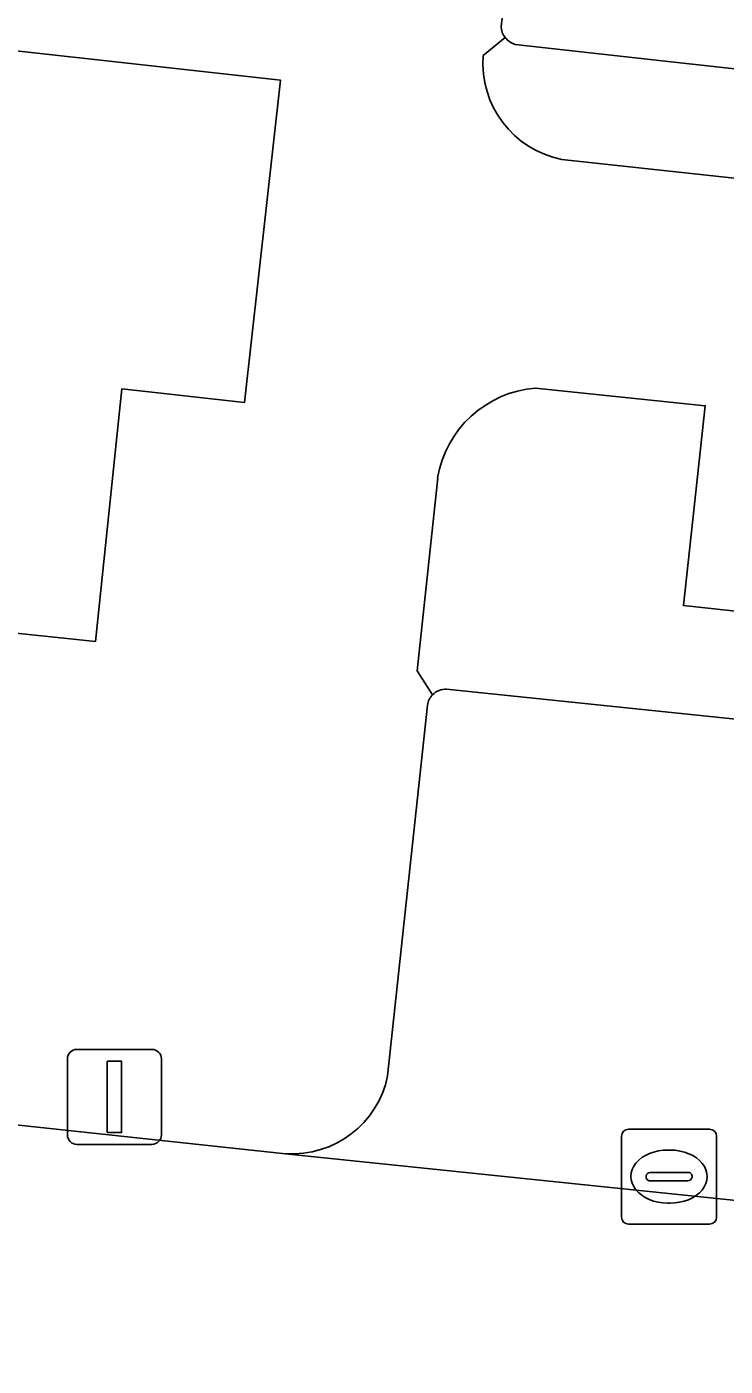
# Model space of a CAD drawing. Extents: x 162026 to 163502, y 387295 to 388169.
# Drawn here: x 162186.93 to 162194.28, y 388091.96 to 388106.06 of the extents above; entities that cross this region are included whole.
import ezdxf

# ---------------------------------------------------------------- set-up
doc = ezdxf.new("R2010")
doc.units = 0
for name, color, linetype in [('IMGEO_Groenvoorziening', 7, 'Continuous'), ('IMGEO_Kolk', 7, 'Continuous'), ('IMGEO_Lichtmast', 7, 'Continuous'), ('IMGEO_Pand', 7, 'Continuous'), ('IMGEO_Parkeervlak_open', 7, 'Continuous'), ('IMGEO_Rijbaan_lokaal_open', 7, 'Continuous'), ('IMGEO_Voetpad_open', 7, 'Continuous')]:
    doc.layers.add(name, color=color, linetype=linetype)

msp = doc.modelspace()

# ---------------------------------------------------------------- linework, layer by layer
at = {"layer": 'IMGEO_Groenvoorziening'}
for points in [[(162191.962, 388105.95), (162191.731, 388105.759)], [(162192.559, 388104.665), (162208.542, 388102.936), (162208.653, 388104.044), (162206.863, 388104.234), (162192.067, 388105.876)], [(162193.839, 388099.968), (162194.068, 388102.072), (162192.283, 388102.257)], [(162191.252, 388101.313), (162191.035, 388099.282), (162191.198, 388099.029)], [(162191.346, 388099.088), (162206.095, 388097.556), (162207.979, 388097.361), (162208.292, 388100.515), (162206.262, 388100.723), (162206.031, 388098.642), (162193.839, 388099.968)]]:
    msp.add_lwpolyline(points, dxfattribs=at)
for centre, radius, start, end in [((162192.134, 388106.083), 0.217, 217.6357, 252.0149), ((162192.763, 388105.679), 1.035, 175.5878, 258.6531), ((162192.373, 388101.124), 1.137, 94.5361, 170.4193), ((162191.34, 388098.889), 0.199, 88.1657, 135.3036)]:
    msp.add_arc(centre, radius, start, end, dxfattribs=at)
at = {"layer": 'IMGEO_Kolk'}
for p, q in [((162193.187, 388093.529), (162193.187, 388094.381)), ((162193.262, 388094.455), (162194.114, 388094.455)), ((162194.188, 388094.381), (162194.188, 388093.529)), ((162193.675, 388094.235), (162193.7, 388094.235)), ((162193.446, 388093.949), (162193.446, 388093.961)), ((162193.489, 388093.998), (162193.887, 388093.998)), ((162193.93, 388093.961), (162193.93, 388093.949)), ((162193.884, 388093.912), (162193.486, 388093.912)), ((162193.698, 388093.675), (162193.673, 388093.675)), ((162194.114, 388093.455), (162193.262, 388093.455))]:
    msp.add_line(p, q, dxfattribs=at)
for points in [[(162193.187, 388093.529), (162193.187, 388094.381)], [(162193.262, 388094.455), (162194.114, 388094.455)], [(162194.188, 388094.381), (162194.188, 388093.529)], [(162194.114, 388093.455), (162193.262, 388093.455)]]:
    msp.add_lwpolyline(points, dxfattribs=at)
for centre, radius, start, end in [((162193.264, 388094.379), 0.0765, 91.552, 178.448), ((162193.264, 388094.379), 0.0765, 91.552, 178.448), ((162194.112, 388094.379), 0.0765, 1.552, 88.448), ((162194.112, 388094.379), 0.0765, 1.552, 88.448), ((162193.486, 388093.958), 0.0403, 85.8775, 175.7526), ((162193.891, 388093.96), 0.0386, 1.7309, 96.639), ((162193.483, 388093.948), 0.0366, 178.938, 274.7102), ((162193.887, 388093.955), 0.043, 264.8664, 352.4533), ((162193.264, 388093.531), 0.0765, 181.552, 268.448), ((162193.264, 388093.531), 0.0765, 181.552, 268.448), ((162194.112, 388093.531), 0.0765, 271.552, 358.448), ((162194.112, 388093.531), 0.0765, 271.552, 358.448)]:
    msp.add_arc(centre, radius, start, end, dxfattribs=at)
for centre, major_axis, ratio, start_param, end_param in [((162193.674, 388093.955), (-0.387, 0.002), 0.722429, 4.712389, 7.853982), ((162193.699, 388093.955), (-0.39, 0.002), 0.717154, 1.570796, 4.712389)]:
    msp.add_ellipse(centre, major_axis=major_axis, ratio=ratio, start_param=start_param, end_param=end_param, dxfattribs=at)
at = {"layer": 'IMGEO_Lichtmast'}
for p, q in [((162187.454, 388095.294), (162188.244, 388095.294)), ((162188.244, 388095.294), (162187.454, 388095.294)), ((162187.354, 388094.394), (162187.354, 388095.194)), ((162187.354, 388095.194), (162187.354, 388094.394)), ((162188.344, 388095.194), (162188.344, 388094.394)), ((162188.344, 388094.394), (162188.344, 388095.194)), ((162188.244, 388094.294), (162187.454, 388094.294)), ((162187.454, 388094.294), (162188.244, 388094.294))]:
    msp.add_line(p, q, dxfattribs=at)
msp.add_lwpolyline([(162187.774, 388095.169), (162187.924, 388095.169), (162187.924, 388094.419), (162187.774, 388094.419), (162187.774, 388095.169)], dxfattribs=at)
for centre, start, end in [((162187.454, 388095.194), 90, 180), ((162187.454, 388095.194), 90, 180), ((162188.244, 388095.194), 0, 90), ((162188.244, 388095.194), 360, 90), ((162187.454, 388094.394), 180, 270), ((162187.454, 388094.394), 180, 270), ((162188.244, 388094.394), 270, 0), ((162188.244, 388094.394), 270, 0)]:
    msp.add_arc(centre, 0.1, start, end, dxfattribs=at)
at = {"layer": 'IMGEO_Pand'}
msp.add_lwpolyline([(162172.827, 388112.903), (162176.16, 388142.394), (162167.466, 388143.363), (162164.96, 388143.642), (162163.304, 388143.826), (162163.102, 388143.849), (162159.703, 388113.507), (162158.466, 388102.467), (162170.235, 388101.149), (162167.212, 388074.168), (162166.678, 388069.397), (162177.601, 388068.214), (162179.658, 388067.991), (162180.228, 388073.107), (162182.664, 388094.947), (162183.233, 388100.051), (162187.649, 388099.588), (162187.928, 388102.25), (162189.22, 388102.107), (162189.597, 388105.501), (162172.209, 388107.435)], close=True, dxfattribs=at)
at = {"layer": 'IMGEO_Parkeervlak_open'}
for points in [[(162192.421, 388110.422), (162191.92, 388106.062)], [(162192.067, 388105.876), (162206.863, 388104.234)], [(162206.095, 388097.556), (162191.346, 388099.088)], [(162191.145, 388098.919), (162190.725, 388095.015)], [(162189.649, 388094.196), (162206.154, 388092.484)]]:
    msp.add_lwpolyline(points, dxfattribs=at)
for centre, radius, start, end in [((162192.133, 388106.078), 0.214, 184.2958, 216.8162), ((162192.134, 388106.083), 0.217, 217.6357, 252.0149), ((162191.34, 388098.889), 0.199, 88.1657, 135.3036), ((162191.346, 388098.89), 0.203, 136.7797, 171.7691), ((162189.717, 388095.223), 1.029, 266.1914, 348.3619)]:
    msp.add_arc(centre, radius, start, end, dxfattribs=at)
at = {"layer": 'IMGEO_Rijbaan_lokaal_open'}
msp.add_lwpolyline([(162207.552, 388092.362), (162206.154, 388092.484), (162189.649, 388094.196), (162182.664, 388094.947), (162180.228, 388073.107), (162181.136, 388072.991), (162210.775, 388069.884), (162214.899, 388069.446), (162215.452, 388069.388), (162215.914, 388069.339), (162213.178, 388075.685), (162211.258, 388075.875), (162208.382, 388076.16), (162189.157, 388078.103), (162188.553, 388078.173)], dxfattribs=at)
at = {"layer": 'IMGEO_Voetpad_open'}
for points in [[(162178.468, 388112.268), (162172.827, 388112.903), (162172.209, 388107.435), (162189.597, 388105.501), (162189.22, 388102.107), (162187.928, 388102.25), (162187.649, 388099.588), (162183.233, 388100.051), (162182.664, 388094.947), (162189.649, 388094.196)], [(162191.92, 388106.062), (162192.421, 388110.422)], [(162191.731, 388105.759), (162191.962, 388105.95)], [(162208.542, 388102.936), (162192.559, 388104.665)], [(162192.283, 388102.257), (162194.068, 388102.072), (162193.839, 388099.968), (162206.031, 388098.642), (162206.262, 388100.723), (162208.292, 388100.515), (162208.542, 388102.936)], [(162191.198, 388099.029), (162191.035, 388099.282), (162191.252, 388101.313)], [(162190.725, 388095.015), (162191.145, 388098.919)]]:
    msp.add_lwpolyline(points, dxfattribs=at)
for centre, radius, start, end in [((162192.133, 388106.078), 0.214, 184.2958, 216.8162), ((162192.763, 388105.679), 1.035, 175.5878, 258.6531), ((162192.373, 388101.124), 1.137, 94.5361, 170.4193), ((162191.346, 388098.89), 0.203, 136.7797, 171.7691), ((162189.717, 388095.223), 1.029, 266.1914, 348.3619)]:
    msp.add_arc(centre, radius, start, end, dxfattribs=at)

doc.saveas('drawing.dxf')
